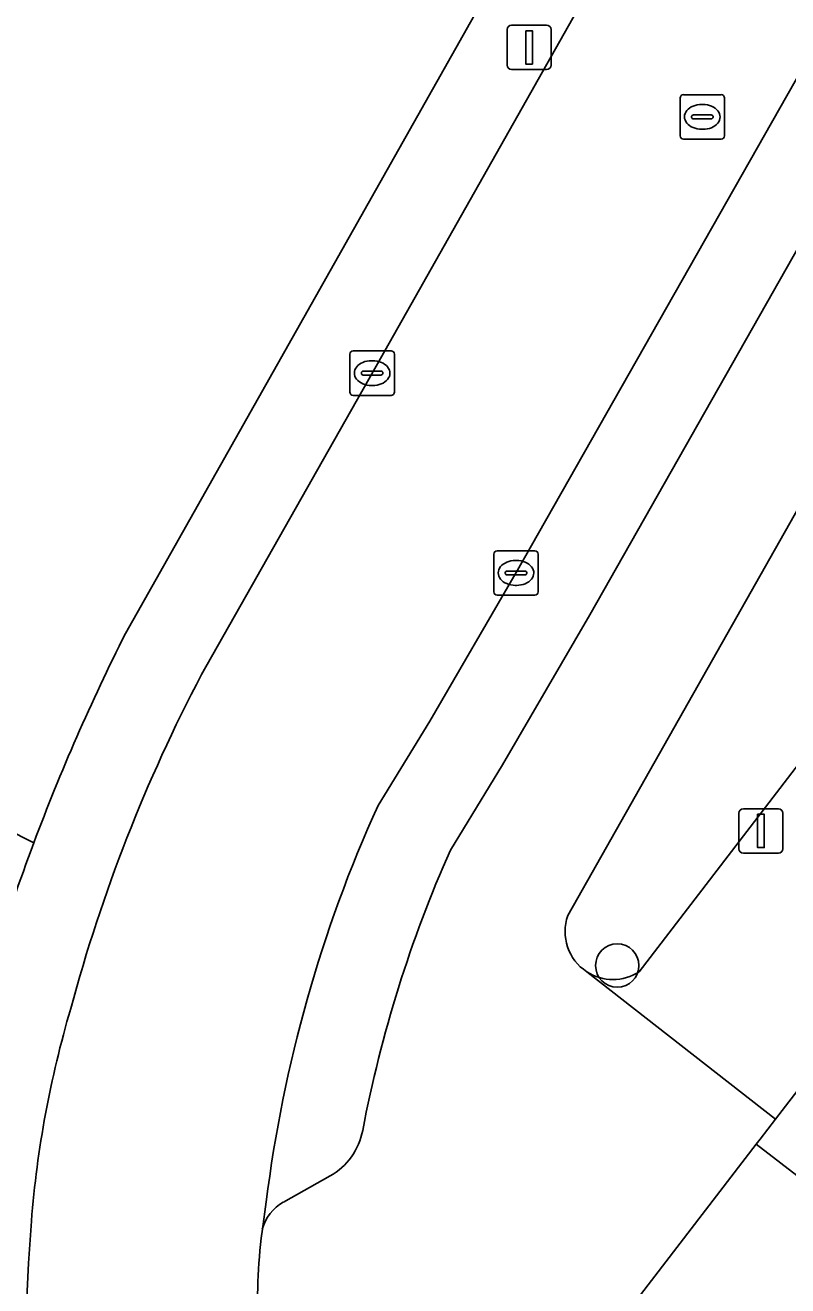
# Model space of a CAD drawing. Extents: x 159039 to 160102, y 381214 to 382524.
# Drawn here: x 159138.4 to 159155.58, y 381435.17 to 381463.56 of the extents above; entities that cross this region are included whole.
import ezdxf

# ---------------------------------------------------------------- set-up
doc = ezdxf.new("R2010")
doc.units = 0
for name, color, linetype in [('IMGEO_Boom', 7, 'Continuous'), ('IMGEO_Erf', 7, 'Continuous'), ('IMGEO_Groenvoorziening', 7, 'Continuous'), ('IMGEO_Kolk', 7, 'Continuous'), ('IMGEO_Lichtmast', 7, 'Continuous'), ('IMGEO_Pand', 7, 'Continuous'), ('IMGEO_Parkeervlak_open', 7, 'Continuous'), ('IMGEO_Rijbaan_lokaal_open', 7, 'Continuous'), ('IMGEO_Rioolput', 7, 'Continuous'), ('IMGEO_Voetpad_open', 7, 'Continuous')]:
    doc.layers.add(name, color=color, linetype=linetype)

msp = doc.modelspace()

# ---------------------------------------------------------------- linework, layer by layer
at = {"layer": 'IMGEO_Boom'}
msp.add_circle((159151.738, 381442.382), 0.489, dxfattribs=at)
at = {"layer": 'IMGEO_Erf'}
msp.add_lwpolyline([(159140.656, 381449.86), (159155.446, 381476.063)], dxfattribs=at)
for centre, radius, start, end in [((159146.525, 381460.873), 17.616, 59.5746, 243.2284), ((159182.338, 381428.786), 46.707, 153.1791, 159.4971)]:
    msp.add_arc(centre, radius, start, end, dxfattribs=at)
at = {"layer": 'IMGEO_Groenvoorziening'}
for points in [[(159163.945, 381457.495), (159160.178, 381460.388), (159150.623, 381443.51)], [(159152.229, 381442.243), (159163.945, 381457.495)]]:
    msp.add_lwpolyline(points, dxfattribs=at)
for centre, radius, start, end in [((159146.525, 381460.873), 17.616, 59.5746, 243.2284), ((159186.224, 381427.344), 50.852, 159.5088, 162.5863), ((159151.64, 381443.148), 1.079, 160.4039, 236.8728), ((159151.64, 381443.146), 1.078, 236.7938, 303.109)]:
    msp.add_arc(centre, radius, start, end, dxfattribs=at)
at = {"layer": 'IMGEO_Kolk'}
for p, q in [((159145.713, 381455.299), (159145.713, 381456.151)), ((159145.788, 381456.225), (159146.64, 381456.225)), ((159146.201, 381456.005), (159146.226, 381456.005)), ((159146.714, 381456.151), (159146.714, 381455.299)), ((159145.972, 381455.719), (159145.972, 381455.731)), ((159146.41, 381455.682), (159146.012, 381455.682)), ((159146.015, 381455.768), (159146.413, 381455.768)), ((159146.456, 381455.731), (159146.456, 381455.719)), ((159146.224, 381455.445), (159146.199, 381455.445)), ((159146.64, 381455.225), (159145.788, 381455.225)), ((159149.03, 381451.725), (159149.882, 381451.725)), ((159148.955, 381450.799), (159148.955, 381451.651)), ((159149.443, 381451.505), (159149.468, 381451.505)), ((159149.956, 381451.651), (159149.956, 381450.799)), ((159149.214, 381451.219), (159149.214, 381451.231)), ((159149.652, 381451.182), (159149.254, 381451.182)), ((159149.257, 381451.268), (159149.655, 381451.268)), ((159149.698, 381451.231), (159149.698, 381451.219)), ((159149.466, 381450.945), (159149.441, 381450.945)), ((159149.882, 381450.725), (159149.03, 381450.725))]:
    msp.add_line(p, q, dxfattribs=at)
for points in [[(159145.713, 381455.299), (159145.713, 381456.151)], [(159145.788, 381456.225), (159146.64, 381456.225)], [(159146.714, 381456.151), (159146.714, 381455.299)], [(159146.64, 381455.225), (159145.788, 381455.225)], [(159149.03, 381451.725), (159149.882, 381451.725)], [(159148.955, 381450.799), (159148.955, 381451.651)], [(159149.956, 381451.651), (159149.956, 381450.799)], [(159149.882, 381450.725), (159149.03, 381450.725)]]:
    msp.add_lwpolyline(points, dxfattribs=at)
for centre, radius, start, end in [((159145.79, 381456.149), 0.0765, 91.552, 178.448), ((159145.79, 381456.149), 0.0765, 91.552, 178.448), ((159146.638, 381456.149), 0.0765, 1.552, 88.448), ((159146.638, 381456.149), 0.0765, 1.552, 88.448), ((159146.012, 381455.728), 0.0403, 85.8775, 175.7526), ((159146.009, 381455.718), 0.0366, 178.938, 274.7102), ((159146.413, 381455.725), 0.043, 264.8664, 352.4533), ((159146.417, 381455.73), 0.0386, 1.7309, 96.639), ((159145.79, 381455.301), 0.0765, 181.552, 268.448), ((159145.79, 381455.301), 0.0765, 181.552, 268.448), ((159146.638, 381455.301), 0.0765, 271.552, 358.448), ((159146.638, 381455.301), 0.0765, 271.552, 358.448), ((159149.032, 381451.649), 0.0765, 91.552, 178.448), ((159149.032, 381451.649), 0.0765, 91.552, 178.448), ((159149.88, 381451.649), 0.0765, 1.552, 88.448), ((159149.88, 381451.649), 0.0765, 1.552, 88.448), ((159149.254, 381451.228), 0.0403, 85.8775, 175.7526), ((159149.251, 381451.218), 0.0366, 178.938, 274.7102), ((159149.655, 381451.225), 0.043, 264.8664, 352.4533), ((159149.659, 381451.23), 0.0386, 1.7309, 96.639), ((159149.032, 381450.801), 0.0765, 181.552, 268.448), ((159149.032, 381450.801), 0.0765, 181.552, 268.448), ((159149.88, 381450.801), 0.0765, 271.552, 358.448), ((159149.88, 381450.801), 0.0765, 271.552, 358.448)]:
    msp.add_arc(centre, radius, start, end, dxfattribs=at)
for centre, major_axis, ratio, start_param, end_param in [((159146.2, 381455.725), (-0.387, 0.002), 0.722429, 4.712389, 7.853982), ((159146.225, 381455.725), (-0.39, 0.002), 0.717154, 1.570796, 4.712389), ((159149.442, 381451.225), (-0.387, 0.002), 0.722429, 4.712389, 7.853982), ((159149.467, 381451.225), (-0.39, 0.002), 0.717154, 1.570796, 4.712389)]:
    msp.add_ellipse(centre, major_axis=major_axis, ratio=ratio, start_param=start_param, end_param=end_param, dxfattribs=at)
at = {"layer": 'IMGEO_Lichtmast'}
for p, q in [((159149.255, 381462.661), (159149.255, 381463.461)), ((159149.255, 381463.461), (159149.255, 381462.661)), ((159149.355, 381463.561), (159150.145, 381463.561)), ((159150.145, 381463.561), (159149.355, 381463.561)), ((159150.245, 381463.461), (159150.245, 381462.661)), ((159150.245, 381462.661), (159150.245, 381463.461)), ((159150.145, 381462.561), (159149.355, 381462.561)), ((159149.355, 381462.561), (159150.145, 381462.561)), ((159154.479, 381445.014), (159154.479, 381445.814)), ((159154.479, 381445.814), (159154.479, 381445.014)), ((159154.579, 381445.914), (159155.369, 381445.914)), ((159155.369, 381445.914), (159154.579, 381445.914)), ((159155.469, 381445.814), (159155.469, 381445.014)), ((159155.469, 381445.014), (159155.469, 381445.814)), ((159155.369, 381444.914), (159154.579, 381444.914)), ((159154.579, 381444.914), (159155.369, 381444.914))]:
    msp.add_line(p, q, dxfattribs=at)
for points in [[(159149.675, 381463.436), (159149.825, 381463.436), (159149.825, 381462.686), (159149.675, 381462.686), (159149.675, 381463.436)], [(159154.899, 381445.789), (159155.049, 381445.789), (159155.049, 381445.039), (159154.899, 381445.039), (159154.899, 381445.789)]]:
    msp.add_lwpolyline(points, dxfattribs=at)
for centre, start, end in [((159149.355, 381463.461), 90, 180), ((159149.355, 381463.461), 90, 180), ((159150.145, 381463.461), 0, 90), ((159150.145, 381463.461), 360, 90), ((159149.355, 381462.661), 180, 270), ((159149.355, 381462.661), 180, 270), ((159150.145, 381462.661), 270, 0), ((159150.145, 381462.661), 270, 0), ((159154.579, 381445.814), 90, 180), ((159154.579, 381445.814), 90, 180), ((159155.369, 381445.814), 0, 90), ((159155.369, 381445.814), 360, 90), ((159154.579, 381445.014), 180, 270), ((159154.579, 381445.014), 180, 270), ((159155.369, 381445.014), 270, 0), ((159155.369, 381445.014), 270, 0)]:
    msp.add_arc(centre, 0.1, start, end, dxfattribs=at)
at = {"layer": 'IMGEO_Pand'}
for points in [[(159163.366, 381438.849), (159158.267, 381442.773), (159155.303, 381438.92), (159154.961, 381438.476), (159154.87, 381438.357), (159159.969, 381434.434), (159160.061, 381434.553)], [(159159.969, 381434.434), (159154.87, 381438.357), (159151.367, 381433.804), (159156.467, 381429.881)]]:
    msp.add_lwpolyline(points, close=True, dxfattribs=at)
at = {"layer": 'IMGEO_Parkeervlak_open'}
for points in [[(159175.862, 381497.614), (159173.709, 381493.878), (159163.359, 381475.721), (159160.152, 381470.071), (159158.793, 381467.676), (159149.462, 381451.237), (159147.512, 381447.884), (159146.346, 381445.987)], [(159147.977, 381444.985), (159149.155, 381446.902), (159151.122, 381450.283), (159165.023, 381474.775), (159175.373, 381492.932), (159175.447, 381493.244), (159176.266, 381494.638)], [(159144.213, 381437.052), (159145.265, 381437.645)], [(159143.829, 381437.064), (159143.74, 381436.446)]]:
    msp.add_lwpolyline(points, dxfattribs=at)
for centre, radius, start, end in [((159174.32, 381433.28), 30.725, 155.5696, 172.925), ((159174.345, 381433.271), 28.853, 156.0474, 169.2136), ((159144.533, 381438.948), 1.495, 299.3108, 349.308), ((159144.706, 381436.179), 1.003, 119.4826, 164.5713)]:
    msp.add_arc(centre, radius, start, end, dxfattribs=at)
at = {"layer": 'IMGEO_Rijbaan_lokaal_open'}
for points in [[(159146.346, 381445.987), (159147.512, 381447.884), (159149.462, 381451.237), (159158.793, 381467.676), (159154.371, 381470.177), (159151.125, 381464.42), (159146.11, 381455.538), (159142.37, 381448.941)], [(159143.715, 381436.241), (159143.74, 381436.446), (159143.829, 381437.064)]]:
    msp.add_lwpolyline(points, dxfattribs=at)
for centre, radius, start, end in [((159175.017, 381431.815), 36.867, 152.3195, 164.9094), ((159174.32, 381433.28), 30.725, 155.5696, 172.925), ((159161.909, 381434.771), 23.448, 163.5436, 175.4614), ((159178.566, 381433.459), 40.156, 175.4766, 189.8928), ((159156.003, 381434.821), 12.37, 173.4089, 183.7692)]:
    msp.add_arc(centre, radius, start, end, dxfattribs=at)
at = {"layer": 'IMGEO_Rioolput'}
for p, q in [((159153.153, 381461.07), (159153.153, 381461.922)), ((159153.228, 381461.996), (159154.08, 381461.996)), ((159154.154, 381461.922), (159154.154, 381461.07)), ((159153.641, 381461.776), (159153.666, 381461.776)), ((159153.412, 381461.49), (159153.412, 381461.502)), ((159153.85, 381461.453), (159153.452, 381461.453)), ((159153.455, 381461.539), (159153.853, 381461.539)), ((159153.896, 381461.502), (159153.896, 381461.49)), ((159153.664, 381461.216), (159153.639, 381461.216)), ((159154.08, 381460.996), (159153.228, 381460.996))]:
    msp.add_line(p, q, dxfattribs=at)
for points in [[(159153.153, 381461.07), (159153.153, 381461.922)], [(159153.228, 381461.996), (159154.08, 381461.996)], [(159154.154, 381461.922), (159154.154, 381461.07)], [(159154.08, 381460.996), (159153.228, 381460.996)]]:
    msp.add_lwpolyline(points, dxfattribs=at)
for centre, radius, start, end in [((159153.23, 381461.92), 0.0765, 91.552, 178.448), ((159153.23, 381461.92), 0.0765, 91.552, 178.448), ((159154.078, 381461.92), 0.0765, 1.552, 88.448), ((159154.078, 381461.92), 0.0765, 1.552, 88.448), ((159153.452, 381461.499), 0.0403, 85.8775, 175.7526), ((159153.449, 381461.489), 0.0366, 178.938, 274.7102), ((159153.853, 381461.496), 0.043, 264.8664, 352.4533), ((159153.857, 381461.501), 0.0386, 1.7309, 96.639), ((159153.23, 381461.072), 0.0765, 181.552, 268.448), ((159153.23, 381461.072), 0.0765, 181.552, 268.448), ((159154.078, 381461.072), 0.0765, 271.552, 358.448), ((159154.078, 381461.072), 0.0765, 271.552, 358.448)]:
    msp.add_arc(centre, radius, start, end, dxfattribs=at)
for centre, major_axis, ratio, start_param, end_param in [((159153.64, 381461.496), (-0.387, 0.002), 0.722429, 4.712389, 7.853982), ((159153.665, 381461.496), (-0.39, 0.002), 0.717154, 1.570796, 4.712389)]:
    msp.add_ellipse(centre, major_axis=major_axis, ratio=ratio, start_param=start_param, end_param=end_param, dxfattribs=at)
at = {"layer": 'IMGEO_Voetpad_open'}
for points in [[(159142.37, 381448.941), (159146.11, 381455.538), (159151.125, 381464.42), (159154.371, 381470.177), (159154.48, 381470.371), (159155.72, 381472.568), (159158.808, 381478.041), (159162.975, 381485.583), (159169.891, 381497.722), (159171.178, 381500), (159174.495, 381505.831), (159178.059, 381512.136), (159181.307, 381517.904), (159181.803, 381518.679), (159186.615, 381527.344), (159185.709, 381527.855), (159188.987, 381533.668), (159189.893, 381533.157), (159190.114, 381533.578), (159191.214, 381535.521), (159191.522, 381536.074)], [(159150.623, 381443.51), (159160.178, 381460.388), (159163.945, 381457.495), (159165.188, 381459.114), (159161.128, 381462.162), (159172.106, 381481.515), (159178.723, 381476.72), (159179.939, 381478.314), (159173.162, 381483.247), (159177.889, 381491.71), (159179.647, 381494.858)], [(159176.266, 381494.638), (159175.447, 381493.244), (159175.373, 381492.932), (159165.023, 381474.775), (159151.122, 381450.283), (159149.155, 381446.902), (159147.977, 381444.985)], [(159188.68, 381489.826), (159185.803, 381486.037), (159179.939, 381478.314), (159178.723, 381476.72), (159165.188, 381459.114), (159163.945, 381457.495), (159152.229, 381442.243)], [(159157.2, 381479.172), (159155.446, 381476.063), (159140.656, 381449.86)], [(159151.05, 381442.244), (159155.303, 381438.92), (159158.267, 381442.773), (159161.698, 381447.234), (159165.242, 381451.841), (159168.552, 381456.144), (159172.008, 381460.637), (159175.52, 381465.201), (159179.046, 381469.786)], [(159143.66, 381434.008), (159150.342, 381434.421), (159151.367, 381433.804), (159154.87, 381438.357), (159154.961, 381438.476), (159155.303, 381438.92), (159151.05, 381442.244)], [(159145.265, 381437.645), (159144.213, 381437.052)], [(159143.74, 381436.446), (159143.715, 381436.241)]]:
    msp.add_lwpolyline(points, dxfattribs=at)
for centre, radius, start, end in [((159182.338, 381428.786), 46.707, 153.1791, 159.4971), ((159175.017, 381431.815), 36.867, 152.3195, 164.9094), ((159186.224, 381427.344), 50.852, 159.5088, 162.5863), ((159174.345, 381433.271), 28.853, 156.0474, 169.2136), ((159151.64, 381443.148), 1.079, 160.4039, 236.8728), ((159151.64, 381443.146), 1.078, 236.7938, 303.109), ((159161.909, 381434.771), 23.448, 163.5436, 175.4614), ((159144.533, 381438.948), 1.495, 299.3108, 349.308), ((159144.706, 381436.179), 1.003, 119.4826, 164.5713), ((159178.566, 381433.459), 40.156, 175.4766, 189.8928), ((159156.003, 381434.821), 12.37, 173.4089, 183.7692)]:
    msp.add_arc(centre, radius, start, end, dxfattribs=at)

doc.saveas('drawing.dxf')
